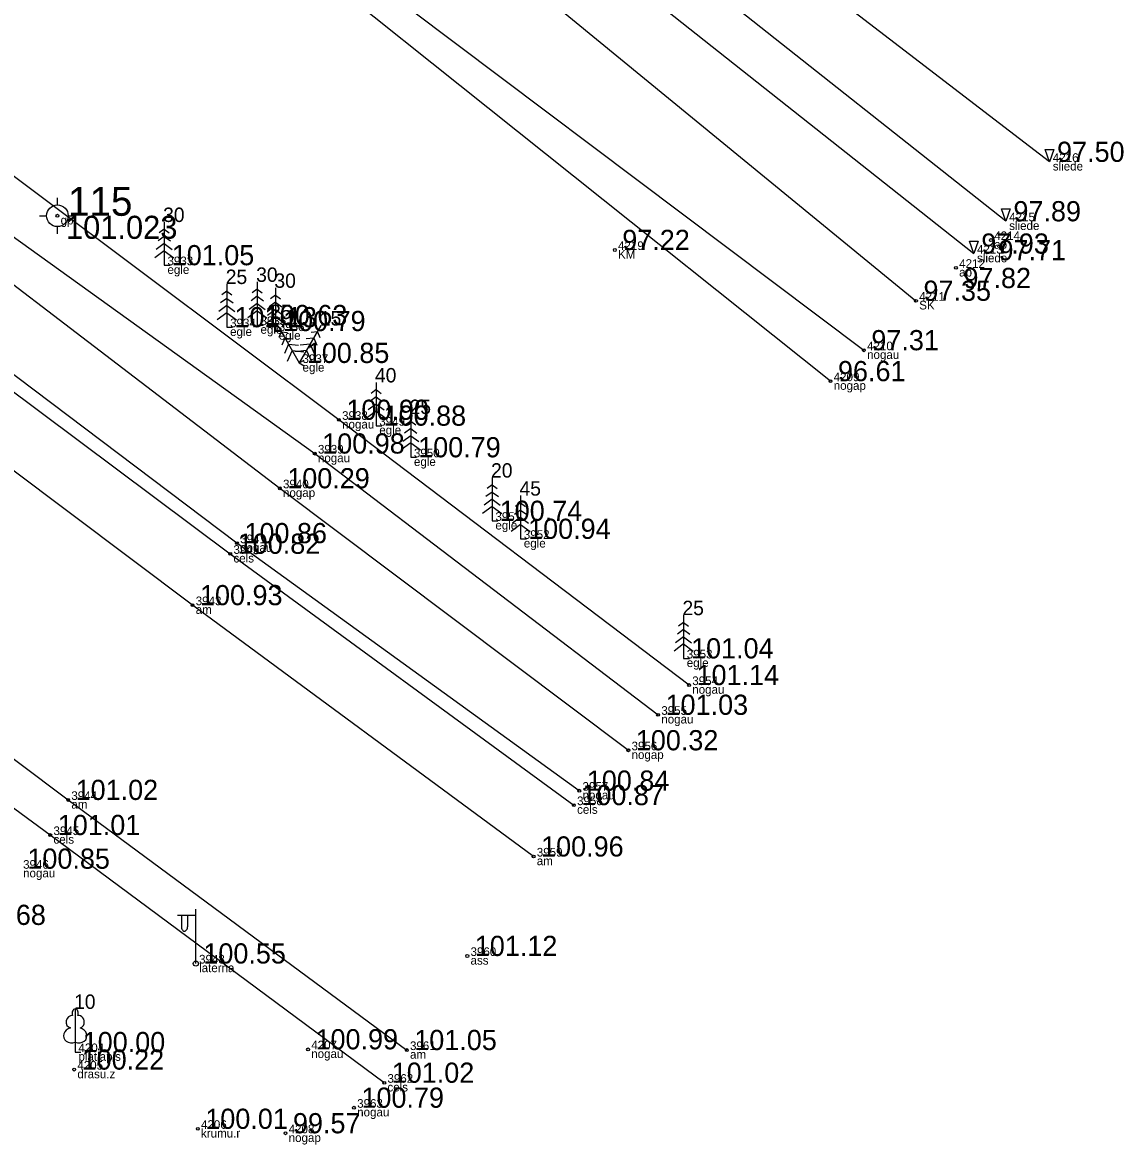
# Model space of a CAD drawing. Extents: x 614911 to 615803, y 262110 to 264311.
# Drawn here: x 615725.45 to 615763.64, y 264069.09 to 264108 of the extents above; entities that cross this region are included whole.
import ezdxf

# ---------------------------------------------------------------- set-up
doc = ezdxf.new("R2010")
doc.units = 0
for name, color, linetype in [('Level 1', 7, 'Continuous'), ('Level 19', 7, 'Continuous'), ('Level 31', 7, 'Continuous'), ('Level 37', 7, 'Continuous'), ('Level 44', 7, 'Continuous'), ('Level 53', 7, 'Continuous'), ('Level 54', 7, 'Continuous'), ('Level 57', 7, 'Continuous'), ('Level 58', 7, 'Continuous')]:
    doc.layers.add(name, color=color, linetype=linetype)

msp = doc.modelspace()

# ---------------------------------------------------------------- linework, layer by layer
at = {"layer": 'Level 1'}
for p, q in [((615730.365, 264101.082), (615730.365, 264099.582)), ((615730.365, 264100.832), (615730.189, 264100.704)), ((615730.365, 264100.832), (615730.539, 264100.704)), ((615730.365, 264100.332), (615730.087, 264100.128)), ((615730.365, 264100.582), (615730.149, 264100.424)), ((615730.365, 264100.582), (615730.581, 264100.424)), ((615730.365, 264100.332), (615730.643, 264100.128)), ((615730.365, 264100.082), (615730.033, 264099.838)), ((615730.365, 264100.082), (615730.699, 264099.838)), ((615730.365, 264099.582), (615730.565, 264099.582)), ((615732.538, 264098.931), (615732.538, 264097.431)), ((615733.593, 264098.756), (615733.417, 264098.628)), ((615733.593, 264099.006), (615733.593, 264097.506)), ((615733.593, 264098.756), (615733.767, 264098.628)), ((615734.226, 264098.799), (615734.226, 264097.299)), ((615732.538, 264098.431), (615732.322, 264098.273)), ((615732.538, 264098.681), (615732.362, 264098.553)), ((615732.538, 264098.681), (615732.712, 264098.553)), ((615732.538, 264098.431), (615732.754, 264098.273)), ((615733.593, 264098.506), (615733.377, 264098.348)), ((615733.593, 264098.506), (615733.809, 264098.348)), ((615734.226, 264098.549), (615734.05, 264098.421)), ((615734.226, 264098.549), (615734.4, 264098.421)), ((615732.538, 264097.931), (615732.206, 264097.687)), ((615732.538, 264098.181), (615732.26, 264097.977)), ((615732.538, 264098.181), (615732.816, 264097.977)), ((615732.538, 264097.931), (615732.872, 264097.687)), ((615733.593, 264098.006), (615733.261, 264097.762)), ((615733.593, 264098.256), (615733.315, 264098.052)), ((615733.593, 264098.256), (615733.871, 264098.052)), ((615733.593, 264098.006), (615733.927, 264097.762)), ((615734.226, 264098.049), (615733.948, 264097.845)), ((615734.226, 264098.299), (615734.01, 264098.141)), ((615734.226, 264098.299), (615734.442, 264098.141)), ((615734.226, 264098.049), (615734.504, 264097.845)), ((615734.226, 264097.799), (615733.894, 264097.555)), ((615734.226, 264097.799), (615734.56, 264097.555)), ((615732.538, 264097.431), (615732.738, 264097.431)), ((615733.593, 264097.506), (615733.793, 264097.506)), ((615734.226, 264097.299), (615734.426, 264097.299)), ((615734.301, 264097.492), (615735.051, 264096.193)), ((615734.426, 264097.276), (615734.338, 264097.077)), ((615734.426, 264097.276), (615734.641, 264097.252)), ((615735.801, 264097.492), (615735.051, 264096.193)), ((615735.676, 264097.276), (615735.46, 264097.253)), ((615735.676, 264097.276), (615735.763, 264097.078)), ((615734.551, 264097.059), (615734.443, 264096.814)), ((615734.676, 264096.843), (615734.537, 264096.527)), ((615734.551, 264097.059), (615734.817, 264097.03)), ((615734.676, 264096.843), (615735.019, 264096.805)), ((615735.426, 264096.843), (615735.083, 264096.805)), ((615735.551, 264097.059), (615735.285, 264097.03)), ((615735.426, 264096.843), (615735.565, 264096.527)), ((615735.551, 264097.059), (615735.659, 264096.814)), ((615734.801, 264096.626), (615734.635, 264096.249)), ((615734.801, 264096.626), (615735.212, 264096.582)), ((615735.301, 264096.626), (615734.891, 264096.581)), ((615735.301, 264096.626), (615735.468, 264096.248)), ((615735.051, 264096.193), (615735.224, 264096.293)), ((615735.051, 264096.193), (615735.224, 264096.093)), ((615737.714, 264095.268), (615737.538, 264095.14)), ((615737.714, 264095.518), (615737.714, 264094.018)), ((615737.714, 264095.268), (615737.888, 264095.14)), ((615737.714, 264095.018), (615737.498, 264094.86)), ((615737.714, 264095.018), (615737.93, 264094.86)), ((615737.714, 264094.518), (615737.382, 264094.274)), ((615737.714, 264094.768), (615737.436, 264094.564)), ((615737.714, 264094.768), (615737.992, 264094.564)), ((615737.714, 264094.518), (615738.048, 264094.274)), ((615738.915, 264094.421), (615738.915, 264092.921)), ((615738.915, 264094.171), (615738.739, 264094.043)), ((615738.915, 264094.171), (615739.089, 264094.043)), ((615737.714, 264094.018), (615737.914, 264094.018)), ((615738.915, 264093.671), (615738.637, 264093.467)), ((615738.915, 264093.921), (615738.699, 264093.763)), ((615738.915, 264093.921), (615739.131, 264093.763)), ((615738.915, 264093.671), (615739.193, 264093.467)), ((615738.915, 264093.421), (615738.583, 264093.177)), ((615738.915, 264093.421), (615739.249, 264093.177)), ((615738.915, 264092.921), (615739.115, 264092.921)), ((615741.742, 264092.217), (615741.742, 264090.717)), ((615741.742, 264091.717), (615741.526, 264091.559)), ((615741.742, 264091.967), (615741.566, 264091.839)), ((615741.742, 264091.967), (615741.916, 264091.839)), ((615741.742, 264091.717), (615741.958, 264091.559)), ((615741.742, 264091.467), (615741.464, 264091.263)), ((615741.742, 264091.467), (615742.02, 264091.263)), ((615742.728, 264091.343), (615742.552, 264091.215)), ((615742.728, 264091.593), (615742.728, 264090.093)), ((615742.728, 264091.343), (615742.902, 264091.215)), ((615741.742, 264091.217), (615741.41, 264090.973)), ((615741.742, 264091.217), (615742.076, 264090.973)), ((615742.728, 264091.093), (615742.512, 264090.935)), ((615742.728, 264091.093), (615742.944, 264090.935)), ((615741.742, 264090.717), (615741.942, 264090.717)), ((615742.728, 264090.593), (615742.396, 264090.349)), ((615742.728, 264090.843), (615742.45, 264090.639)), ((615742.728, 264090.843), (615743.006, 264090.639)), ((615742.728, 264090.593), (615743.062, 264090.349)), ((615742.728, 264090.093), (615742.928, 264090.093)), ((615748.381, 264087.447), (615748.381, 264085.947)), ((615748.381, 264087.197), (615748.205, 264087.069)), ((615748.381, 264087.197), (615748.555, 264087.069)), ((615748.381, 264086.697), (615748.103, 264086.493)), ((615748.381, 264086.947), (615748.165, 264086.789)), ((615748.381, 264086.947), (615748.597, 264086.789)), ((615748.381, 264086.697), (615748.659, 264086.493)), ((615748.381, 264086.447), (615748.049, 264086.203)), ((615748.381, 264086.447), (615748.715, 264086.203)), ((615748.381, 264085.947), (615748.581, 264085.947)), ((615727.276, 264072.639), (615727.276, 264072.292)), ((615727.276, 264072.292), (615727.476, 264072.292))]:
    msp.add_line(p, q, dxfattribs=at)
for points in [[(615727.276, 264073.792), (615727.276, 264072.639)], [(615727.366, 264073.56), (615727.365, 264073.561)]]:
    msp.add_lwpolyline(points, dxfattribs=at)
for centre, major_axis, ratio, start_param, end_param in [((615727.148, 264073.347), (-0.039, -0.212), 0.861323, 3.141593, 6.283185), ((615727.276, 264073.642), (0, -0.15), 0.707107, 3.14537, 5.287485), ((615727.276, 264073.642), (0, -0.15), 0.707107, 0.995701, 3.137816), ((615727.404, 264073.347), (0.039, -0.212), 0.861323, 0, 3.141593), ((615727.186, 264072.885), (0.307, 0.095), 0.814445, 1.570796, 4.752015), ((615727.366, 264072.885), (-0.307, 0.095), 0.814445, 1.531171, 4.712389)]:
    msp.add_ellipse(centre, major_axis=major_axis, ratio=ratio, start_param=start_param, end_param=end_param, dxfattribs=at)
at = {"layer": 'Level 19'}
for p, q in [((615726.658, 264101.673), (615726.658, 264101.923)), ((615726.033, 264101.298), (615726.283, 264101.298)), ((615727.033, 264101.298), (615727.283, 264101.298)), ((615726.658, 264100.673), (615726.658, 264100.923))]:
    msp.add_line(p, q, dxfattribs=at)
for radius in [0.375, 0.05]:
    msp.add_circle((615726.658, 264101.298), radius, dxfattribs=at)
at = {"layer": 'Level 31'}
for points in [[(615540.752, 264293.153), (615554.871, 264276.489), (615571.152, 264259.742), (615591.296, 264239.745), (615608.637, 264222.837), (615628.706, 264203.767), (615646.768, 264187.421), (615664.713, 264171.246), (615679.702, 264157.791), (615695.65, 264144.718), (615713.644, 264129.017), (615734.176, 264112.026), (615754.636, 264096.634)], [(615753.478, 264095.562), (615733.7, 264111.337), (615712.842, 264127.996), (615696.82, 264142.035), (615679.383, 264156.731), (615663.464, 264170.411), (615645.861, 264186.034), (615627.735, 264202.684), (615607.548, 264221.434), (615590.341, 264238.61), (615571.816, 264257.419), (615555.77, 264271.235), (615553.667, 264275.682), (615546.609, 264281.236), (615539.858, 264291.16)], [(615744.764, 264081.359), (615732.887, 264089.943), (615715.889, 264102.764), (615694.682, 264119.208), (615676.974, 264133.244), (615650.72, 264155.552), (615629.606, 264174.135), (615612.305, 264190.628), (615596.307, 264206.969), (615581.341, 264223.238), (615571.304, 264233.709), (615558.243, 264246.987), (615542.242, 264265.322), (615529.994, 264284)], [(615573.297, 264235.218), (615582.765, 264223.901), (615598.169, 264208.795), (615613.95, 264192.439), (615631.402, 264176.068), (615651.799, 264157.165), (615678.305, 264134.819), (615695.98, 264121.225), (615717.243, 264104.936), (615734.373, 264091.846), (615746.465, 264082.76)], [(615748.571, 264085.022), (615736.423, 264094.22), (615719.121, 264107.166), (615703.511, 264120.554), (615691.136, 264131.8), (615678.521, 264143.006), (615664.052, 264155.366), (615649.085, 264167.868)], [(615652.699, 264158.282), (615678.791, 264135.883), (615696.697, 264122.31), (615717.87, 264105.783), (615735.585, 264093.051), (615747.497, 264083.99)]]:
    msp.add_lwpolyline(points, dxfattribs=at)
at = {"layer": 'Level 37'}
for points in [[(615761.079, 264103.167), (615740.608, 264118.87), (615720.064, 264135.41), (615702.164, 264150.358), (615683.412, 264166.162), (615670.618, 264177.317), (615652.713, 264193.863), (615634.786, 264210.699), (615620.941, 264223.967), (615615.966, 264228.972), (615599.176, 264245.886), (615578.012, 264266.798), (615562.423, 264283.045), (615547.324, 264299.857)], [(615759.565, 264101.106), (615739.143, 264117.266), (615718.667, 264134.033), (615701.498, 264148.445), (615682.756, 264164.518), (615669.543, 264176.126), (615651.347, 264192.511), (615633.272, 264209.191), (615614.204, 264227.4), (615597.285, 264244.019), (615576.358, 264265.082), (615560.633, 264281.446), (615545.346, 264297.738)], [(615544.24, 264296.658), (615559.48, 264280.438), (615575.312, 264263.924), (615595.914, 264243.146), (615613.083, 264226.335), (615632.332, 264207.923), (615650.408, 264191.231), (615668.49, 264174.989), (615684.179, 264161.185), (615702.875, 264145.178), (615717.148, 264133.231), (615738.189, 264116.022), (615758.45, 264099.985)], [(615540.752, 264293.153), (615550.108, 264282.114), (615552.773, 264283.226), (615557.41, 264278.457), (615573.64, 264261.965), (615593.655, 264241.56), (615611.026, 264224.494), (615630.543, 264205.827), (615648.416, 264189.194), (615666.454, 264173.12), (615670.636, 264169.646), (615672.409, 264164.575), (615679.702, 264157.791), (615684.212, 264153.509), (615692.685, 264150.342), (615697.341, 264145.636), (615715.517, 264131.224), (615736.783, 264114.465), (615756.444, 264098.349)], [(615526.871, 264279.709), (615557.508, 264246.916), (615570.946, 264232.844), (615580.588, 264222.695), (615595.945, 264206.676), (615612.011, 264190.126), (615629.214, 264173.64), (615650.344, 264154.99), (615676.59, 264132.802), (615694.345, 264118.703), (615715.543, 264102.359), (615732.654, 264089.574), (615744.576, 264080.858)], [(615743.178, 264079.076), (615731.345, 264087.792), (615714.316, 264100.575), (615693.008, 264116.957), (615675.219, 264131.222), (615649.561, 264152.667), (615627.765, 264171.974), (615611.182, 264188.292), (615594.351, 264205.525), (615579.137, 264221.33), (615569.398, 264231.353), (615556.134, 264245.272), (615540.03, 264262.148), (615525.148, 264277.969)], [(615625.063, 264106.562), (615623.229, 264104.588), (615622.747, 264105.634), (615621.37, 264105.71), (615619.131, 264107.71), (615616.734, 264111.901), (615616.748, 264121.153), (615617.254, 264127.034), (615619.687, 264135.318), (615625.708, 264142.666), (615632.784, 264145.968), (615640.605, 264144.932), (615648.422, 264143.136), (615670.375, 264124.985), (615688.06, 264110.762), (615709.564, 264094.167), (615727.03, 264081.038), (615738.779, 264072.364)], [(615737.997, 264071.23), (615726.411, 264079.821), (615708.486, 264093), (615687.279, 264109.494), (615669.461, 264123.776), (615649.379, 264140.934), (615645.431, 264143.727)]]:
    msp.add_lwpolyline(points, dxfattribs=at)
at = {"layer": 'Level 44'}
for p, q in [((615731.462, 264077.029), (615730.827, 264077.029)), ((615730.962, 264077.029), (615730.962, 264076.637)), ((615731.172, 264077.029), (615731.172, 264076.637)), ((615731.462, 264075.366), (615731.462, 264077.249))]:
    msp.add_line(p, q, dxfattribs=at)
msp.add_circle((615731.462, 264075.366), 0.09, dxfattribs=at)
msp.add_ellipse((615731.067, 264076.637), major_axis=(0, 0.151), ratio=0.695971, start_param=1.570796, end_param=4.712389, dxfattribs=at)
at = {"layer": 'Level 57'}
for centre in [(615759.046, 264100.455), (615745.995, 264100.111), (615757.831, 264099.491), (615756.444, 264098.349), (615754.636, 264096.634), (615753.478, 264095.562), (615736.423, 264094.22), (615735.585, 264093.051), (615734.373, 264091.846), (615732.887, 264089.943), (615732.654, 264089.574), (615731.345, 264087.792), (615748.571, 264085.022), (615747.497, 264083.99), (615746.465, 264082.76), (615744.764, 264081.359), (615727.03, 264081.038), (615744.576, 264080.858), (615726.411, 264079.821), (615743.178, 264079.076), (615740.879, 264075.627), (615735.353, 264072.389), (615738.779, 264072.364), (615727.239, 264071.686), (615737.997, 264071.23), (615736.946, 264070.364), (615731.529, 264069.632), (615734.57, 264069.478)]:
    msp.add_circle(centre, 0.05, dxfattribs=at)
at = {"layer": 'Level 58'}
for points in [[(615760.929, 264103.6), (615761.229, 264103.6), (615761.079, 264103.167)], [(615759.415, 264101.539), (615759.715, 264101.539), (615759.565, 264101.106)], [(615758.3, 264100.418), (615758.6, 264100.418), (615758.45, 264099.985)]]:
    msp.add_lwpolyline(points, close=True, dxfattribs=at)
for centre in [(615759.046, 264100.455), (615745.995, 264100.111), (615757.831, 264099.491), (615756.444, 264098.349), (615754.636, 264096.634), (615753.478, 264095.562), (615736.423, 264094.22), (615735.585, 264093.051), (615734.373, 264091.846), (615732.887, 264089.943), (615732.654, 264089.574), (615731.345, 264087.792), (615748.571, 264085.022), (615747.497, 264083.99), (615746.465, 264082.76), (615744.764, 264081.359), (615727.03, 264081.038), (615744.576, 264080.858), (615726.411, 264079.821), (615743.178, 264079.076), (615740.879, 264075.627), (615735.353, 264072.389), (615738.779, 264072.364), (615727.239, 264071.686), (615737.997, 264071.23), (615736.946, 264070.364), (615731.529, 264069.632), (615734.57, 264069.478)]:
    msp.add_circle(centre, 0.05, dxfattribs=at)

# ---------------------------------------------------------------- texts
at = {"layer": 'Level 1'}
for s, p in [(' 30', (615730.14, 264101.082)), (' 30', (615733.368, 264099.006)), (' 25', (615732.313, 264098.931)), (' 30', (615734.001, 264098.799)), (' 25', (615733.851, 264097.717)), (' 15', (615735.576, 264097.492)), (' 40', (615737.489, 264095.518)), (' 25', (615738.69, 264094.421)), (' 20', (615741.517, 264092.217)), (' 45', (615742.503, 264091.593)), (' 25', (615748.156, 264087.447)), (' 10', (615727.051, 264073.792))]:
    msp.add_text(s, height=0.5, dxfattribs=at).set_placement(p)
at = {"layer": 'Level 19'}
for s, height, p in [(' 115', 1, (615726.658, 264101.298)), (' 101.023', 0.8, (615726.658, 264100.498))]:
    msp.add_text(s, height=height, dxfattribs=at).set_placement(p)
at = {"layer": 'Level 53'}
for s, p in [(' sliede', (615761.079, 264102.867)), (' gp', (615726.658, 264100.998)), (' sliede', (615759.565, 264100.806)), (' ap', (615759.046, 264100.155)), (' KM', (615745.995, 264099.811)), (' sliede', (615758.45, 264099.685)), (' egle', (615730.365, 264099.282)), (' ap', (615757.831, 264099.191)), (' SK', (615756.444, 264098.049)), (' egle', (615732.538, 264097.131)), (' egle', (615733.593, 264097.206)), (' egle', (615734.226, 264096.999)), (' nogau', (615754.636, 264096.334)), (' egle', (615735.051, 264095.893)), (' nogap', (615753.478, 264095.262)), (' nogau', (615736.423, 264093.92)), (' egle', (615737.714, 264093.718)), (' nogau', (615735.585, 264092.751)), (' egle', (615738.915, 264092.621)), (' nogap', (615734.373, 264091.546)), (' egle', (615741.742, 264090.417)), (' nogau', (615732.887, 264089.643)), (' egle', (615742.728, 264089.793)), (' cels', (615732.654, 264089.274)), (' am', (615731.345, 264087.492)), (' egle', (615748.381, 264085.647)), (' nogau', (615748.571, 264084.722)), (' nogau', (615747.497, 264083.69)), (' nogap', (615746.465, 264082.46)), (' nogau', (615744.764, 264081.059)), (' am', (615727.03, 264080.738)), (' cels', (615744.576, 264080.558)), (' cels', (615726.411, 264079.521)), (' am', (615743.178, 264078.776)), (' nogau', (615725.357, 264078.353)), (' laterna', (615731.462, 264075.066)), (' ass', (615740.879, 264075.327)), (' platlapis', (615727.276, 264071.992)), (' nogau', (615735.353, 264072.089)), (' am', (615738.779, 264072.064)), (' drasu.z', (615727.239, 264071.386)), (' cels', (615737.997, 264070.93)), (' nogau', (615736.946, 264070.064)), (' krumu.r', (615731.529, 264069.332)), (' nogap', (615734.57, 264069.178))]:
    msp.add_text(s, height=0.3, dxfattribs=at).set_placement(p)
at = {"layer": 'Level 54'}
for s, p in [(' 4216', (615761.079, 264103.167)), (' 4215', (615759.565, 264101.106)), (' 4214', (615759.046, 264100.455)), (' 4219', (615745.995, 264100.111)), (' 4213', (615758.45, 264099.985)), (' 3933', (615730.365, 264099.582)), (' 4212', (615757.831, 264099.491)), (' 4211', (615756.444, 264098.349)), (' 3934', (615732.538, 264097.431)), (' 3935', (615733.593, 264097.506)), (' 3936', (615734.226, 264097.299)), (' 4210', (615754.636, 264096.634)), (' 3937', (615735.051, 264096.193)), (' 4209', (615753.478, 264095.562)), (' 3938', (615736.423, 264094.22)), (' 3949', (615737.714, 264094.018)), (' 3939', (615735.585, 264093.051)), (' 3950', (615738.915, 264092.921)), (' 3940', (615734.373, 264091.846)), (' 3951', (615741.742, 264090.717)), (' 3941', (615732.887, 264089.943)), (' 3952', (615742.728, 264090.093)), (' 3942', (615732.654, 264089.574)), (' 3943', (615731.345, 264087.792)), (' 3953', (615748.381, 264085.947)), (' 3954', (615748.571, 264085.022)), (' 3955', (615747.497, 264083.99)), (' 3956', (615746.465, 264082.76)), (' 3957', (615744.764, 264081.359)), (' 3944', (615727.03, 264081.038)), (' 3958', (615744.576, 264080.858)), (' 3945', (615726.411, 264079.821)), (' 3959', (615743.178, 264079.076)), (' 3946', (615725.357, 264078.653)), (' 3960', (615740.879, 264075.627)), (' 3948', (615731.462, 264075.366)), (' 4207', (615735.353, 264072.389)), (' 3961', (615738.779, 264072.364)), (' 4204', (615727.276, 264072.292)), (' 4205', (615727.239, 264071.686)), (' 3962', (615737.997, 264071.23)), (' 3963', (615736.946, 264070.364)), (' 4206', (615731.529, 264069.632)), (' 4208', (615734.57, 264069.478))]:
    msp.add_text(s, height=0.3, dxfattribs=at).set_placement(p)
at = {"layer": 'Level 58'}
for s, p in [(' 97.50', (615761.079, 264103.167)), (' 97.89', (615759.565, 264101.106)), (' 97.22', (615745.995, 264100.111)), (' 97.93', (615758.45, 264099.985)), (' 101.05', (615730.365, 264099.582)), (' 97.71', (615759.046, 264099.755)), (' 97.82', (615757.831, 264098.791)), (' 97.35', (615756.444, 264098.349)), (' 101.13', (615732.538, 264097.431)), (' 100.63', (615733.593, 264097.506)), (' 100.79', (615734.226, 264097.299)), (' 97.31', (615754.636, 264096.634)), (' 100.85', (615735.051, 264096.193)), (' 96.61', (615753.478, 264095.562)), (' 100.90', (615736.423, 264094.22)), (' 100.88', (615737.714, 264094.018)), (' 100.98', (615735.585, 264093.051)), (' 100.79', (615738.915, 264092.921)), (' 100.29', (615734.373, 264091.846)), (' 100.74', (615741.742, 264090.717)), (' 100.86', (615732.887, 264089.943)), (' 100.94', (615742.728, 264090.093)), (' 100.82', (615732.654, 264089.574)), (' 100.93', (615731.345, 264087.792)), (' 101.04', (615748.381, 264085.947)), (' 101.14', (615748.571, 264085.022)), (' 101.03', (615747.497, 264083.99)), (' 100.32', (615746.465, 264082.76)), (' 100.84', (615744.764, 264081.359)), (' 101.02', (615727.03, 264081.038)), (' 100.87', (615744.576, 264080.858)), (' 101.01', (615726.411, 264079.821)), (' 100.96', (615743.178, 264079.076)), (' 100.85', (615725.357, 264078.653)), (' 99.68', (615723.655, 264076.704)), (' 101.12', (615740.879, 264075.627)), (' 100.55', (615731.462, 264075.366)), (' 100.99', (615735.353, 264072.389)), (' 101.05', (615738.779, 264072.364)), (' 100.00', (615727.276, 264072.292)), (' 100.22', (615727.239, 264071.686)), (' 101.02', (615737.997, 264071.23)), (' 100.79', (615736.946, 264070.364)), (' 100.01', (615731.529, 264069.632)), (' 99.57', (615734.57, 264069.478))]:
    msp.add_text(s, height=0.7, dxfattribs=at).set_placement(p)

doc.saveas('drawing.dxf')
